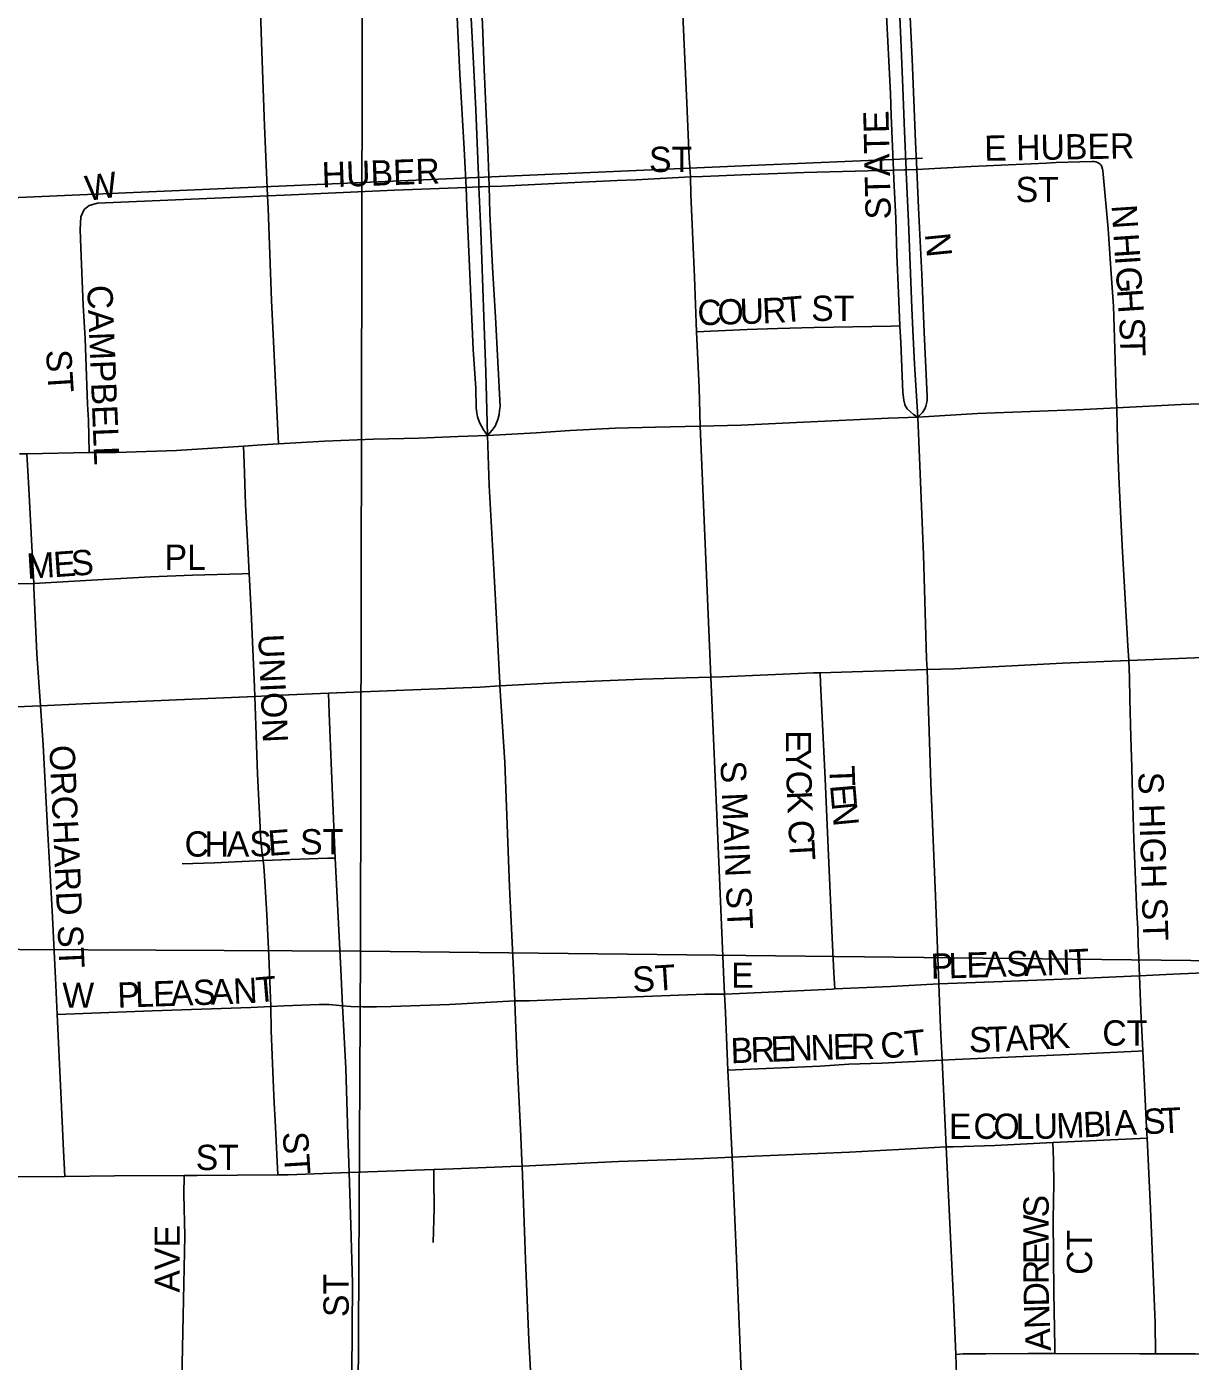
# Model space of a CAD drawing. Extents: x 1584893 to 1934202, y 663575 to 1091909.
# Drawn here: x 1792485 to 1794789, y 941672 to 944314 of the extents above; entities that cross this region are included whole.
import ezdxf

# ---------------------------------------------------------------- set-up
doc = ezdxf.new("R2010")
doc.units = 0
for name, color, linetype in [('GM_X_City_Street', 7, 'Continuous'), ('GM_X_City_Street_Text', 7, 'Continuous'), ('GM_X_Rail_Line', 7, 'Continuous'), ('GM_X_Section', 7, 'Continuous'), ('GM_X_State_Route', 7, 'Continuous')]:
    doc.layers.add(name, color=color, linetype=linetype)

msp = doc.modelspace()

# ---------------------------------------------------------------- linework, layer by layer
at = {"layer": 'GM_X_City_Street'}
for points in [[(1793400.1, 943997.3), (1793398.8, 944036.8), (1793397.6, 944071.1), (1793394.5, 944140.6), (1793390.3, 944229.8), (1793387.2, 944318.9), (1793381, 944433), (1793375.7, 944592.8), (1793370.5, 944710), (1793365.3, 944836.5), (1793364.1, 944864.5), (1793362.5, 944880.1), (1793358.7, 944899.5), (1793352.5, 944915.8), (1793347.8, 944927.4), (1793336.4, 944947.3)], [(1793798.8, 944016.3), (1793796.7, 944053.4), (1793791.6, 944162.5), (1793779.9, 944425.3), (1793771.5, 944622.3), (1793763.7, 944785.8), (1793756.8, 944959.9)], [(1793354.6, 943995.5), (1793351, 944072.1), (1793342.6, 944219.4), (1793336.4, 944345.9), (1793331.2, 944471.4), (1793325.9, 944612.4), (1793325.3, 944628.3)], [(1792961.5, 943978.6), (1792955.6, 944117.5), (1792950.6, 944264.5), (1792945.8, 944402.9), (1792943.6, 944468.6)], [(1794200.8, 944029.9), (1794199.3, 944076.5), (1794196.2, 944137.6), (1794195.2, 944181.2), (1794186.8, 944349.2), (1794186.1, 944361.5)], [(1794247.1, 944031.1), (1794244.9, 944085.8), (1794237.7, 944250.4), (1794234.1, 944332.8), (1794232.9, 944363.5)], [(1794247.1, 944031.1), (1794354.6, 944037), (1794503.4, 944043.6), (1794523.3, 944044.6), (1794569.7, 944046.2), (1794594.2, 944047.1), (1794598.1, 944046.7), (1794601.9, 944046), (1794605.2, 944044.7), (1794607.5, 944043.6), (1794610.8, 944040.9)], [(1794642.9, 943559.3), (1794642.1, 943585.8), (1794638.8, 943697.5), (1794636.5, 943760.2), (1794632, 943824.4), (1794625.8, 943913.8), (1794616.2, 944021.5), (1794615.7, 944028.4), (1794614.9, 944032), (1794613.6, 944036), (1794612.6, 944038.6), (1794610.8, 944040.9)], [(1793400.1, 943997.3), (1793425.4, 943998.2), (1793555.9, 944004.4), (1793653.8, 944009.2), (1793691.5, 944010.4), (1793798.8, 944016.3)], [(1793798.8, 944016.3), (1793823.1, 944017.4), (1793855.3, 944018.7), (1793900.9, 944020.7), (1794023.8, 944024.9), (1794200.8, 944029.9)], [(1793810.8, 943709.6), (1793806.8, 943817.9), (1793800, 943981.5), (1793798.8, 944016.3)], [(1794200.8, 944029.9), (1794222.3, 944030.5), (1794226.1, 944030.6), (1794247.1, 944031.1)], [(1794213.8, 943721.4), (1794210.8, 943787.1), (1794207.7, 943861.8), (1794205.6, 943934.4), (1794201.4, 944011.1), (1794200.8, 944029.9)], [(1794249.1, 943541.1), (1794258.2, 943549.9), (1794262.8, 943557.5), (1794265.2, 943562.7), (1794267.2, 943570.7), (1794267.5, 943575.3), (1794267.7, 943582.6), (1794261.6, 943708.6), (1794257, 943823.5), (1794250.5, 943954.9), (1794247.1, 944031.1)], [(1792961.5, 943978.6), (1792994.2, 943979.9), (1793213.2, 943990.1), (1793354.6, 943995.5)], [(1793354.6, 943995.5), (1793380.1, 943996.5), (1793385.4, 943996.7), (1793400.1, 943997.3)], [(1793397.3, 943504.6), (1793388.9, 943515.9), (1793381.4, 943530.5), (1793377.4, 943541.7), (1793375.8, 943549.3), (1793374.8, 943559), (1793373.9, 943598.1), (1793368.7, 943674.9), (1793364.5, 943765.1), (1793356.2, 943957), (1793354.6, 943995.5)], [(1793397.3, 943504.6), (1793405.5, 943514.1), (1793412.5, 943522.7), (1793417.6, 943536.2), (1793420.1, 943545.8), (1793421, 943554), (1793421.9, 943561.6), (1793412.9, 943738.9), (1793407, 943837.4), (1793401.8, 943944.5), (1793400.1, 943997.3)], [(1792598.2, 943951.7), (1792608.4, 943959.9), (1792625, 943964.1), (1792903.2, 943976.3), (1792961.5, 943978.6)], [(1792983.2, 943488), (1792981, 943528.5), (1792969.7, 943771.6), (1792962.7, 943954.3), (1792961.5, 943978.6)], [(1792608.7, 943470.7), (1792606.8, 943534.8), (1792604.9, 943566.3), (1792600.2, 943696.5), (1792596.8, 943762.7), (1792594.4, 943810.6), (1792591.8, 943875.9), (1792590.8, 943912.2), (1792591.8, 943937.1), (1792598.2, 943951.7)], [(1793810.8, 943709.6), (1793911.2, 943714.1), (1793971.1, 943716.1), (1794043.6, 943718.5), (1794196.7, 943721.1), (1794213.8, 943721.4)], [(1793818, 943523.2), (1793816, 943599.1), (1793810.8, 943709.6)], [(1794249.1, 943541.1), (1794240.8, 943545.9), (1794234.6, 943551.1), (1794228.2, 943557.5), (1794223.9, 943563.7), (1794223.4, 943565.6), (1794221.2, 943574.2), (1794219.8, 943589.9), (1794218.9, 943606.4), (1794215.3, 943688.4), (1794213.8, 943721.4)], [(1794667.1, 943059.2), (1794665, 943088.2), (1794654.6, 943274), (1794651.8, 943326.1), (1794647.4, 943423.2), (1794645, 943475.6), (1794643.8, 943522.2), (1794642.9, 943559.3)], [(1793839.5, 943026), (1793829.2, 943259.3), (1793818, 943523.2)], [(1792498.7, 943211.8), (1792495, 943285.2), (1792488.6, 943399.8), (1792486.7, 943434.5), (1792484.9, 943468.3)], [(1792925.2, 943231.3), (1792923.2, 943270), (1792917.9, 943368.2), (1792915.1, 943450), (1792914, 943483.5)], [(1792498.7, 943211.8), (1792635.8, 943219.7), (1792729.6, 943224.6), (1792813.2, 943228.2), (1792911.5, 943230.9), (1792925.2, 943231.3)], [(1792936.3, 942988.1), (1792935.5, 943006.1), (1792928.9, 943155.8), (1792925.2, 943231.3)], [(1791914.1, 943189.8), (1791953.5, 943192.1), (1792018.1, 943195.8), (1792147.6, 943200.7), (1792391, 943209), (1792455.2, 943211), (1792498.7, 943211.8)], [(1792511.9, 942969.4), (1792505, 943072), (1792498.9, 943203.3), (1792498.7, 943211.8)], [(1794688.1, 942435.2), (1794686, 942485.3), (1794685.6, 942492.8), (1794685.1, 942528.8), (1794683.1, 942559.6), (1794676.8, 942705.6), (1794673.5, 942817.7), (1794672.8, 942847.1), (1794671.1, 942907.3), (1794669.1, 942982.5), (1794668, 943025.5), (1794667.1, 943059.2)], [(1793866.6, 942398.8), (1793865.3, 942426.8), (1793851.5, 942753.3), (1793839.5, 943026)], [(1794084.8, 942408.9), (1794082.9, 942441.1), (1794080.5, 942495.8), (1794071.9, 942688.3), (1794065.8, 942825.1), (1794056.5, 943014), (1794055.5, 943034.9)], [(1792952.8, 942663.5), (1792951, 942677), (1792948.2, 942703), (1792941.9, 942833.9), (1792936.3, 942988.1)], [(1793095.6, 942668.1), (1793089.7, 942807.5), (1793084.1, 942938.2), (1793083.5, 942954.6), (1793082, 942994.2)], [(1792545.2, 942358.6), (1792542.5, 942416.7), (1792534.9, 942564.3), (1792526.2, 942727.9), (1792517.1, 942891.8), (1792511.9, 942969.4)], [(1792952.8, 942663.5), (1793080.4, 942667.6), (1793095.6, 942668.1)], [(1793110.1, 942375.3), (1793106.6, 942447.8), (1793095.6, 942668.1)], [(1792792.4, 942656.6), (1792856.8, 942658.9), (1792952.4, 942663.4), (1792952.8, 942663.5)], [(1792967.8, 942374.1), (1792964.4, 942474.2), (1792960.4, 942556.4), (1792956.3, 942622), (1792954.2, 942652.1), (1792952.8, 942663.5)], [(1794290.9, 942418.9), (1794417.8, 942423.7), (1794568.9, 942429.8), (1794671.4, 942434.3), (1794688.1, 942435.2)], [(1794688.1, 942435.2), (1794754.3, 942438), (1795031.8, 942450.1), (1795063, 942451.2), (1795076.2, 942451.7)], [(1794694.8, 942286.2), (1794691, 942366.3), (1794688.1, 942435.2)], [(1793866.6, 942398.8), (1793911.5, 942400.9), (1794080.4, 942408.7), (1794084.8, 942408.9)], [(1794084.8, 942408.9), (1794195.8, 942414), (1794290.9, 942418.9)], [(1792967.8, 942374.1), (1792993.7, 942375.3), (1793063.9, 942378.1), (1793083.1, 942378), (1793097.6, 942377), (1793110.1, 942375.3)], [(1793110.1, 942375.3), (1793126.5, 942374.2), (1793150.3, 942373.6), (1793177.5, 942373.6), (1793206.1, 942374.2), (1793322.1, 942378.3), (1793451, 942385.4)], [(1793123, 942045.7), (1793120.4, 942120.8), (1793116.3, 942251.5), (1793110.1, 942375.3)], [(1793451, 942385.4), (1793479.3, 942385.7), (1793495.4, 942386), (1793576, 942389.2), (1793672.6, 942392.6), (1793827.2, 942398.6), (1793866.6, 942398.8)], [(1793873.2, 942248.1), (1793868.2, 942362.6), (1793866.6, 942398.8)], [(1792545.2, 942358.6), (1792733.4, 942365.4), (1792928.8, 942372.3), (1792967.8, 942374.1)], [(1792560.3, 942037.5), (1792557.8, 942089.2), (1792552.3, 942203.7), (1792545.2, 942358.6)], [(1792982.2, 942041.1), (1792977, 942148.5), (1792974.7, 942183.2), (1792972.6, 942229.2), (1792968.9, 942326.8), (1792967.8, 942374.1)], [(1794297.3, 942268.1), (1794323, 942269.5), (1794397.5, 942272.4), (1794548.1, 942279.5), (1794685.4, 942285.8), (1794694.8, 942286.2)], [(1794703, 942113.4), (1794702.7, 942121.4), (1794694.8, 942286.2)], [(1793873.2, 942248.1), (1793887.9, 942248.8), (1794056, 942256.4), (1794112.8, 942260.2), (1794177.6, 942262.3), (1794297.3, 942268.1)], [(1793881.5, 942075.7), (1793873.2, 942248.1)], [(1794516.3, 942104.8), (1794703, 942113.4)], [(1794719.7, 941686.8), (1794719, 941747.8), (1794709.6, 941974.5), (1794703, 942113.4)], [(1794305.4, 942096.2), (1794319.3, 942096.6), (1794401.9, 942099.1), (1794516.3, 942104.8)], [(1794520.2, 941687.3), (1794520.2, 941700), (1794518.8, 941809), (1794517, 941952.8), (1794518.2, 942024.1), (1794517.6, 942070.4), (1794516.3, 942104.8)], [(1793291, 942051.7), (1793329.3, 942053), (1793443.6, 942057.4), (1793465.5, 942058.5)], [(1793465.5, 942058.5), (1793656.5, 942067.4), (1793771.1, 942071.7), (1793824.5, 942073.5), (1793881.5, 942075.7)], [(1792452.6, 942037.6), (1792544, 942037.3), (1792560.3, 942037.5)], [(1792560.3, 942037.5), (1792658.5, 942038.9), (1792796.3, 942039.4)], [(1792779.8, 940680), (1792779.8, 940726.7), (1792779.8, 940743), (1792779.3, 940808.2), (1792782.3, 940986.4), (1792785.1, 941147.8), (1792787.4, 941311.6), (1792788.7, 941458.6), (1792791.4, 941603), (1792794.6, 941762), (1792797.6, 941920.5), (1792795.9, 942002), (1792796.3, 942039.4)], [(1792796.3, 942039.4), (1792822, 942039.5), (1792982.2, 942041.1)], [(1792982.2, 942041.1), (1793002.1, 942041.3), (1793123, 942045.7)], [(1793120.8, 940953), (1793123.9, 941056.9), (1793124.1, 941171.4), (1793125.7, 941384.4), (1793128.5, 941646.4), (1793129.5, 941826.6), (1793126.6, 941941.1), (1793123, 942045.7)], [(1793123, 942045.7), (1793291, 942051.7)], [(1793291, 942051.7), (1793291.1, 942033.3), (1793291.3, 941974.7), (1793289.5, 941906.9)], [(1794324.5, 941685.7), (1794338.8, 941687), (1794383.7, 941686.6), (1794467.4, 941687.4), (1794520.2, 941687.3)], [(1794520.2, 941687.3), (1794688.2, 941686.9), (1794719.7, 941686.8)], [(1794719.7, 941686.8), (1794799, 941686.5), (1794948.1, 941686.1), (1795041, 941686.8), (1795070.4, 941687.1), (1795105, 941686.7)]]:
    msp.add_lwpolyline(points, dxfattribs=at)
at = {"layer": 'GM_X_Rail_Line'}
for points in [[(1790658.3, 943897.3), (1791339, 943925), (1792377.4, 943971.6), (1792998.9, 943998.4), (1793917.2, 944038.9), (1794229.6, 944052.4)], [(1794229.6, 944052.4), (1794258.2, 944053.6)]]:
    msp.add_lwpolyline(points, dxfattribs=at)
at = {"layer": 'GM_X_Section'}
for points in [[(1787881.1, 947818.8), (1793155.7, 947768.8), (1793145.7, 942483.9), (1787878.9, 942509.8)], [(1793155.7, 947768.8), (1798501.2, 947724.3), (1798488.5, 942423.4), (1793145.7, 942483.9)], [(1787878.9, 942509.8), (1793145.7, 942483.9), (1793117.6, 937197.1), (1787862.6, 937197)], [(1793145.7, 942483.9), (1798488.5, 942423.4), (1798422.1, 937164.9), (1793117.6, 937197.1)]]:
    msp.add_lwpolyline(points, close=True, dxfattribs=at)
at = {"layer": 'GM_X_State_Route'}
for points in [[(1793350.2, 944631.4), (1793358, 944474.7), (1793364.2, 944343.4), (1793370, 944228.8), (1793373.7, 944149.1), (1793378.5, 944034.5), (1793379.7, 944006.1), (1793380.1, 943996.5), (1793383.6, 943909.4), (1793389.7, 943739.6), (1793393.6, 943630.2), (1793397.3, 943504.6)], [(1794237.5, 943756.9), (1794230.5, 943927.5), (1794226.3, 944025.9), (1794226.1, 944030.6), (1794223.1, 944106.7), (1794219, 944209.2), (1794215.8, 944288.5), (1794212, 944362.7), (1794210.6, 944390), (1794202.9, 944552), (1794200.9, 944594.1)], [(1794249.1, 943541.1), (1794242.6, 943645.6), (1794239.4, 943712.8), (1794237.5, 943756.9)], [(1795022.4, 943575.1), (1794986.4, 943573.8), (1794945.8, 943572.4), (1794826.8, 943567.8), (1794770.4, 943565.6), (1794642.9, 943559.3), (1794577.3, 943556.1), (1794367.3, 943548.1), (1794249.1, 943541.1)], [(1794249.1, 943541.1), (1794191.4, 943538.9), (1794093.1, 943534), (1793967.4, 943528.3), (1793899.2, 943525.2), (1793818, 943523.2), (1793730, 943521), (1793649.8, 943518.9), (1793560.5, 943514.5), (1793493.3, 943509.8), (1793397.3, 943504.6)], [(1794267.4, 943041.2), (1794266.5, 943062.5), (1794260.1, 943268.2), (1794249.1, 943541.1)], [(1793397.3, 943504.6), (1793338.8, 943502.6), (1793260.9, 943499.4), (1793171.1, 943497), (1793074.2, 943493.4), (1792983.2, 943488), (1792950.2, 943485.8), (1792914, 943483.5), (1792781, 943475), (1792661.7, 943470.8), (1792608.7, 943470.7), (1792484.9, 943468.3), (1792470.3, 943468)], [(1793397.3, 943504.6), (1793400.4, 943405.2), (1793410.1, 943227.1), (1793413, 943178.3), (1793421.4, 943014.3), (1793421.6, 943008.7)], [(1794267.4, 943041.2), (1794322, 943042.8), (1794535.6, 943053.8), (1794667.1, 943059.2), (1794732.8, 943062), (1794845.6, 943066.2), (1794970.7, 943071.5), (1795044.4, 943074.2)], [(1793421.6, 943008.7), (1793544.2, 943015.9), (1793624.1, 943018.7), (1793703.6, 943022), (1793790.4, 943024.5), (1793839.5, 943026), (1793861.7, 943026.9), (1794042.5, 943034.5), (1794055.5, 943034.9), (1794267.4, 943041.2)], [(1794305.4, 942096.2), (1794297.3, 942268.1), (1794294.3, 942332.3), (1794290.9, 942418.9), (1794284.2, 942592.6), (1794275.2, 942816.6), (1794267.4, 943041.2)], [(1791778.6, 942947.2), (1791785.8, 942946.7), (1791847.2, 942946.5), (1791895, 942946.2), (1791928.5, 942947.3), (1791960.5, 942948.3), (1792100.6, 942953.5), (1792106.8, 942953.8), (1792318.2, 942961.3), (1792433.1, 942965.9), (1792511.9, 942969.4), (1792596.1, 942973.2), (1792936.3, 942988.1), (1792988.2, 942990.4), (1793082, 942994.2), (1793382.9, 943006.4), (1793421.6, 943008.7)], [(1793421.6, 943008.7), (1793431.1, 942858.2), (1793440.4, 942610.9), (1793448.6, 942446.2), (1793451, 942385.4), (1793451.8, 942364.5), (1793456, 942265.6), (1793462.9, 942117), (1793465.1, 942069)], [(1793881.5, 942075.7), (1793925.6, 942077.7), (1794113.6, 942085.7), (1794236.3, 942092.4), (1794305.4, 942096.2)], [(1794374.3, 940519.7), (1794374.1, 940533.4), (1794374, 940547.9), (1794360.7, 940847.9), (1794356.9, 940938), (1794351.1, 941076.6), (1794339.4, 941322.4), (1794337.9, 941341.8), (1794331.6, 941487), (1794326.4, 941625.7), (1794324.5, 941685.7), (1794319.6, 941794.4), (1794305.4, 942096.2)], [(1793465.1, 942069), (1793465.5, 942058.5), (1793472.4, 941873.5), (1793479.2, 941713.5), (1793486.6, 941569.5), (1793487.6, 941553.5), (1793488.7, 941521.2), (1793491.1, 941472.8), (1793494.1, 941376), (1793499.5, 941259.5)], [(1793912.2, 941308.9), (1793907.4, 941442.1), (1793904.5, 941524.3), (1793898.6, 941666.5), (1793889.3, 941891.1), (1793881.5, 942075.7)]]:
    msp.add_lwpolyline(points, dxfattribs=at)

# ---------------------------------------------------------------- texts
at = {"layer": 'GM_X_City_Street_Text'}
for s, rotation, p in [('STATE', 91.3016, (1794195.9, 943932.7)), ('E HUBER', 0.9856, (1794381.1, 944048.1)), ('ST', 0, (1793716.9, 944026.1)), ('HUBER', 2.0123, (1793069.7, 943995.3)), ('W', 8.5224, (1792604.5, 943968.4)), ('ST', 0, (1794442.9, 943966.5)), ('N', 273.7836, (1794632.7, 943960.1)), ('N', 275.7063, (1794263, 943903.3)), ('H', 273.7836, (1794636.4, 943903)), ('I', 273.8185, (1794639.4, 943859.1)), ('G', 273.7836, (1794640.8, 943837.1)), ('CAMPBELL', 272.3219, (1792604.3, 943801.4)), ('O', 1.6178, (1793853, 943723.7)), ('U', 1.6154, (1793897, 943724.9)), ('R', 2.7844, (1793942.1, 943726.2)), ('T', 4.8442, (1793983.5, 943728.2)), ('ST', 0, (1794038.1, 943731.3)), ('H', 273.8171, (1794643.7, 943793.2)), ('C', 1.6276, (1793813.4, 943722.5)), ('S', 273.3617, (1794647.5, 943736.2)), ('T', 270.9562, (1794649.5, 943701.6)), ('ST', 273.5746, (1792522.8, 943673.1)), ('M', 3.4669, (1792486, 943220.7)), ('E', 4.0933, (1792539.3, 943223.9)), ('S', 4.0739, (1792574.5, 943226.4)), ('PL', 0, (1792757.7, 943238.5)), ('UNION', 272.5451, (1792943.1, 943110.5)), ('E', 270.0547, (1793987.9, 942921.1)), ('ORCHARD ST', 272.6037, (1792529.5, 942890.7)), ('Y', 270.7362, (1793987.9, 942885.2)), ('S MAIN ST', 272.5248, (1793858.3, 942859.9)), ('T', 272.0766, (1794073.9, 942850.2)), ('C', 271.5494, (1793988.5, 942840.5)), ('S HIGH ST', 271.7079, (1794685.5, 942837.8)), ('E', 274.9931, (1794075.3, 942812.3)), ('K', 272.4961, (1793989.6, 942800)), ('N', 275.4423, (1794078.4, 942776.8)), ('C', 0.0486, (1792797.3, 942670.9)), ('H', 0.0437, (1792836.9, 942671)), ('A', 0.0379, (1792880.9, 942671)), ('S', 1.764, (1792926.5, 942671)), ('E', 4.3561, (1792964.1, 942672.3)), ('ST', 0, (1793026.1, 942675.3)), ('C', 273.0455, (1793992.2, 942742.3)), ('T', 273.1168, (1793994.3, 942702.7)), ('L', 1.7216, (1794310.6, 942430)), ('E', 1.7216, (1794345.8, 942431)), ('A', 1.7052, (1794380.9, 942432.1)), ('S', 1.714, (1794424.9, 942433.4)), ('A', 1.7172, (1794460.1, 942434.4)), ('N', 1.7052, (1794504.1, 942435.8)), ('T', 2.7915, (1794549.1, 942437.1)), ('ST', 3.5738, (1793685.5, 942402.5)), ('E', 0, (1793879.7, 942411.3)), ('P', 1.7216, (1794275.4, 942428.9)), ('S', 1.9522, (1792814.6, 942376.7)), ('A', 1.9237, (1792849.7, 942377.9)), ('N', 2.8794, (1792894.6, 942379.4)), ('T', 4.8818, (1792940.5, 942381.8)), ('W', 0, (1792555.3, 942371.7)), ('P', 1.9128, (1792665, 942371.7)), ('L', 1.9522, (1792700.2, 942372.9)), ('E', 1.9128, (1792735.4, 942374.1)), ('A', 1.9314, (1792770.6, 942375.3)), ('CT', 6.0054, (1794177.9, 942270.5)), ('S', 0.2732, (1794350.5, 942283.7)), ('T', 1.9272, (1794387.3, 942283.9)), ('A', 3.1505, (1794423.7, 942285.1)), ('R', 3.1764, (1794467.6, 942287.6)), ('K', 3.1713, (1794507.1, 942289.8)), ('CT', 0, (1794614.5, 942296.9)), ('B', 2.1373, (1793879.3, 942261.7)), ('R', 2.155, (1793918.9, 942263.2)), ('E', 2.1312, (1793958.5, 942264.7)), ('N', 2.1453, (1793993.7, 942266)), ('N', 2.1421, (1794037.6, 942267.6)), ('E', 1.6397, (1794081.5, 942269.3)), ('R', 0.34, (1794116.4, 942270.3)), ('M', 2.632, (1794524.5, 942112.8)), ('B', 2.9268, (1794577.6, 942115.2)), ('I', 2.8864, (1794617.1, 942117.2)), ('A', 2.9019, (1794639.1, 942118.3)), ('S', 2.9037, (1794696.2, 942121.2)), ('T', 2.8979, (1794731.4, 942123)), ('E', 0.0273, (1794310.9, 942112.1)), ('C', 0.0178, (1794359.3, 942112.2)), ('O', 0.0154, (1794398.9, 942112.2)), ('L', 0.0206, (1794442.9, 942112.2)), ('U', 0.6462, (1794478.7, 942112.2)), ('ST', 273.5746, (1792991.5, 942125.3)), ('ST', 0, (1792819.3, 942050.5)), ('S', 90, (1794508.3, 941956.6)), ('W', 90, (1794508.3, 941899.4)), ('AVE', 90, (1792787.9, 941807.9)), ('CT', 90, (1794594.3, 941843.1)), ('E', 90, (1794508.3, 941864.2)), ('R', 90.0729, (1794508.3, 941824.6)), ('ST', 90, (1793122.3, 941759.5)), ('D', 91.3551, (1794509.3, 941780.9)), ('N', 92.1905, (1794511, 941737.1)), ('A', 92.164, (1794512.7, 941693.1))]:
    msp.add_text(s, height=50, rotation=rotation, dxfattribs=at).set_placement(p)

doc.saveas('drawing.dxf')
